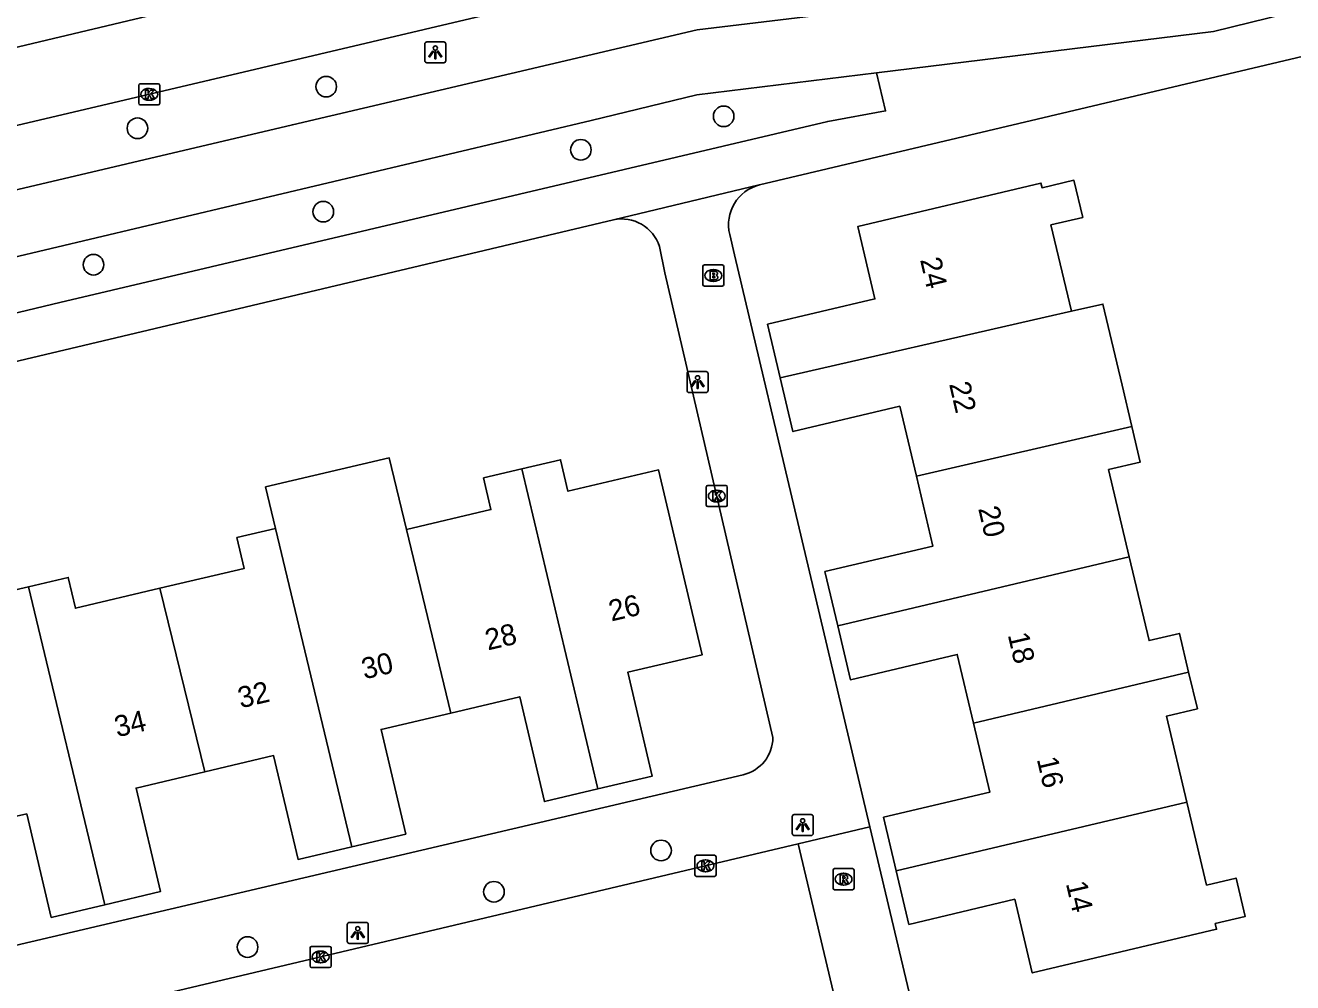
# Model space of a CAD drawing. Extents: x 158038 to 159242, y 380133 to 381214.
# Drawn here: x 158503.1 to 158563.3, y 380931.8 to 380977.3 of the extents above; entities that cross this region are included whole.
import ezdxf

# ---------------------------------------------------------------- set-up
doc = ezdxf.new("R2010")
doc.units = 0
for name, color, linetype in [('IMGEO_Boom', 7, 'Continuous'), ('IMGEO_Brandkraan', 7, 'Continuous'), ('IMGEO_Fietspad_open', 7, 'Continuous'), ('IMGEO_Kolk', 7, 'Continuous'), ('IMGEO_Lichtpunt', 7, 'Continuous'), ('IMGEO_Pand', 7, 'Continuous'), ('IMGEO_Pand_nummerreeks', 7, 'Continuous'), ('IMGEO_Rijbaan_lokaal_open', 7, 'Continuous'), ('IMGEO_Rijbaan_regionaal_gesloten', 7, 'Continuous'), ('IMGEO_Rioolput', 7, 'Continuous'), ('IMGEO_Voetpad_open', 7, 'Continuous')]:
    doc.layers.add(name, color=color, linetype=linetype)

msp = doc.modelspace()

# ---------------------------------------------------------------- linework, layer by layer
at = {"layer": 'IMGEO_Boom'}
for centre in [(158517.354, 380974.402), (158536.232, 380972.992), (158508.387, 380972.424), (158529.451, 380971.401), (158517.213, 380968.462), (158506.299, 380965.942), (158533.259, 380938.116), (158525.32, 380936.154), (158513.618, 380933.528)]:
    msp.add_circle(centre, 0.489, dxfattribs=at)
at = {"layer": 'IMGEO_Brandkraan'}
for p, q in [((158535.241, 380965.003), (158535.241, 380965.855)), ((158535.316, 380965.929), (158536.168, 380965.929)), ((158535.729, 380965.709), (158535.754, 380965.709)), ((158536.242, 380965.855), (158536.242, 380965.003)), ((158535.752, 380965.149), (158535.727, 380965.149)), ((158536.168, 380964.929), (158535.316, 380964.929))]:
    msp.add_line(p, q, dxfattribs=at)
for points in [[(158535.241, 380965.003), (158535.241, 380965.855)], [(158535.316, 380965.929), (158536.168, 380965.929)], [(158536.242, 380965.855), (158536.242, 380965.003)], [(158535.589, 380965.629), (158535.589, 380965.229), (158535.802, 380965.229)], [(158535.82, 380965.629), (158535.589, 380965.629)], [(158535.768, 380965.548), (158535.714, 380965.548), (158535.714, 380965.472)], [(158535.714, 380965.472), (158535.767, 380965.472)], [(158535.776, 380965.396), (158535.714, 380965.396), (158535.714, 380965.315)], [(158535.714, 380965.315), (158535.776, 380965.315)], [(158536.168, 380964.929), (158535.316, 380964.929)]]:
    msp.add_lwpolyline(points, dxfattribs=at)
for centre, radius, start, end in [((158535.318, 380965.853), 0.0765, 91.55205, 178.44795), ((158535.318, 380965.853), 0.0765, 91.55205, 178.44795), ((158536.166, 380965.853), 0.0765, 1.55205, 88.44795), ((158536.166, 380965.853), 0.0765, 1.55205, 88.44795), ((158535.769, 380965.51), 0.0379, 267.82845, 90.93552), ((158535.777, 380965.355), 0.0404, 269.87594, 90.50774), ((158535.808, 380965.48), 0.251, 268.66757, 293.53466), ((158535.824, 380965.484), 0.145, 59.4692, 91.53667), ((158535.849, 380965.531), 0.0922, 285.51372, 58.15012), ((158535.854, 380965.339), 0.105, 301.31148, 78.98903), ((158535.318, 380965.005), 0.0765, 181.55205, 268.44795), ((158535.318, 380965.005), 0.0765, 181.55205, 268.44795), ((158536.166, 380965.005), 0.0765, 271.55205, 358.44795), ((158536.166, 380965.005), 0.0765, 271.55205, 358.44795)]:
    msp.add_arc(centre, radius, start, end, dxfattribs=at)
for centre, major_axis, ratio, start_param, end_param in [((158535.728, 380965.429), (-0.387, 0.002), 0.722429, 4.712389, 7.853982), ((158535.753, 380965.429), (-0.39, 0.002), 0.717154, 1.570796, 4.712389)]:
    msp.add_ellipse(centre, major_axis=major_axis, ratio=ratio, start_param=start_param, end_param=end_param, dxfattribs=at)
at = {"layer": 'IMGEO_Fietspad_open'}
for points in [[(158543.487, 380975.057), (158559.5, 380977.024), (158569.881, 380979.588), (158585.768, 380983.41), (158590.087, 380984.449), (158613.803, 380989.844), (158626.388, 380992.815), (158628.561, 380993.352), (158629.543, 380993.657), (158646.352, 380999.546)], [(158421.479, 380950.398), (158427.193, 380951.747), (158453.778, 380958.024), (158500, 380968.887), (158515.75, 380972.588), (158534.976, 380977.093), (158542.093, 380977.956)], [(158543.487, 380975.057), (158534.95, 380974.009), (158529.941, 380972.799), (158500, 380965.696), (158452.232, 380954.381), (158411.121, 380944.673), (158374, 380935.945), (158368.915, 380934.535), (158365.009, 380933.393), (158364.501, 380933.162)]]:
    msp.add_lwpolyline(points, dxfattribs=at)
at = {"layer": 'IMGEO_Kolk'}
for p, q in [((158508.446, 380973.609), (158508.446, 380974.461)), ((158508.521, 380974.535), (158509.373, 380974.535)), ((158508.934, 380974.315), (158508.959, 380974.315)), ((158509.447, 380974.461), (158509.447, 380973.609)), ((158509.373, 380973.535), (158508.521, 380973.535)), ((158508.957, 380973.755), (158508.932, 380973.755)), ((158535.479, 380955.453), (158536.331, 380955.453)), ((158535.404, 380954.527), (158535.404, 380955.379)), ((158535.892, 380955.233), (158535.917, 380955.233)), ((158536.405, 380955.379), (158536.405, 380954.527)), ((158536.331, 380954.453), (158535.479, 380954.453)), ((158535.915, 380954.673), (158535.89, 380954.673)), ((158534.868, 380936.961), (158534.868, 380937.813)), ((158534.943, 380937.887), (158535.795, 380937.887)), ((158535.356, 380937.667), (158535.381, 380937.667)), ((158535.869, 380937.813), (158535.869, 380936.961)), ((158535.795, 380936.887), (158534.943, 380936.887)), ((158535.379, 380937.107), (158535.354, 380937.107)), ((158516.586, 380932.632), (158516.586, 380933.484)), ((158516.661, 380933.558), (158517.513, 380933.558)), ((158517.074, 380933.338), (158517.099, 380933.338)), ((158517.587, 380933.484), (158517.587, 380932.632)), ((158517.513, 380932.558), (158516.661, 380932.558)), ((158517.097, 380932.778), (158517.072, 380932.778))]:
    msp.add_line(p, q, dxfattribs=at)
for points in [[(158508.446, 380973.609), (158508.446, 380974.461)], [(158508.521, 380974.535), (158509.373, 380974.535)], [(158508.767, 380974.235), (158508.89, 380974.235), (158508.89, 380974.084), (158509.02, 380974.235), (158509.184, 380974.235), (158509.038, 380974.084), (158509.191, 380973.835), (158509.039, 380973.835), (158508.954, 380973.999), (158508.89, 380973.932), (158508.89, 380973.835), (158508.767, 380973.835), (158508.767, 380974.235)], [(158509.447, 380974.461), (158509.447, 380973.609)], [(158509.373, 380973.535), (158508.521, 380973.535)], [(158535.479, 380955.453), (158536.331, 380955.453)], [(158535.404, 380954.527), (158535.404, 380955.379)], [(158535.725, 380955.153), (158535.848, 380955.153), (158535.848, 380955.002), (158535.978, 380955.153), (158536.142, 380955.153), (158535.996, 380955.002), (158536.149, 380954.753), (158535.997, 380954.753), (158535.912, 380954.917), (158535.848, 380954.85), (158535.848, 380954.753), (158535.725, 380954.753), (158535.725, 380955.153)], [(158536.405, 380955.379), (158536.405, 380954.527)], [(158536.331, 380954.453), (158535.479, 380954.453)], [(158534.868, 380936.961), (158534.868, 380937.813)], [(158534.943, 380937.887), (158535.795, 380937.887)], [(158535.189, 380937.587), (158535.312, 380937.587), (158535.312, 380937.436), (158535.442, 380937.587), (158535.606, 380937.587), (158535.46, 380937.436), (158535.613, 380937.187), (158535.461, 380937.187), (158535.376, 380937.351), (158535.312, 380937.284), (158535.312, 380937.187), (158535.189, 380937.187), (158535.189, 380937.587)], [(158535.869, 380937.813), (158535.869, 380936.961)], [(158535.795, 380936.887), (158534.943, 380936.887)], [(158516.586, 380932.632), (158516.586, 380933.484)], [(158516.661, 380933.558), (158517.513, 380933.558)], [(158516.907, 380933.258), (158517.03, 380933.258), (158517.03, 380933.107), (158517.16, 380933.258), (158517.324, 380933.258), (158517.178, 380933.107), (158517.331, 380932.858), (158517.179, 380932.858), (158517.094, 380933.022), (158517.03, 380932.955), (158517.03, 380932.858), (158516.907, 380932.858), (158516.907, 380933.258)], [(158517.587, 380933.484), (158517.587, 380932.632)], [(158517.513, 380932.558), (158516.661, 380932.558)]]:
    msp.add_lwpolyline(points, dxfattribs=at)
for centre, start, end in [((158508.523, 380974.459), 91.55205, 178.44795), ((158508.523, 380974.459), 91.55205, 178.44795), ((158509.371, 380974.459), 1.55205, 88.44795), ((158509.371, 380974.459), 1.55205, 88.44795), ((158508.523, 380973.611), 181.55205, 268.44795), ((158508.523, 380973.611), 181.55205, 268.44795), ((158509.371, 380973.611), 271.55205, 358.44795), ((158509.371, 380973.611), 271.55205, 358.44795), ((158535.481, 380955.377), 91.55205, 178.44795), ((158535.481, 380955.377), 91.55205, 178.44795), ((158536.329, 380955.377), 1.55205, 88.44795), ((158536.329, 380955.377), 1.55205, 88.44795), ((158535.481, 380954.529), 181.55205, 268.44795), ((158535.481, 380954.529), 181.55205, 268.44795), ((158536.329, 380954.529), 271.55205, 358.44795), ((158536.329, 380954.529), 271.55205, 358.44795), ((158534.945, 380937.811), 91.55205, 178.44795), ((158534.945, 380937.811), 91.55205, 178.44795), ((158535.793, 380937.811), 1.55205, 88.44795), ((158535.793, 380937.811), 1.55205, 88.44795), ((158534.945, 380936.963), 181.55205, 268.44795), ((158534.945, 380936.963), 181.55205, 268.44795), ((158535.793, 380936.963), 271.55205, 358.44795), ((158535.793, 380936.963), 271.55205, 358.44795), ((158516.663, 380933.482), 91.55205, 178.44795), ((158516.663, 380933.482), 91.55205, 178.44795), ((158517.511, 380933.482), 1.55205, 88.44795), ((158517.511, 380933.482), 1.55205, 88.44795), ((158516.663, 380932.634), 181.55205, 268.44795), ((158516.663, 380932.634), 181.55205, 268.44795), ((158517.511, 380932.634), 271.55205, 358.44795), ((158517.511, 380932.634), 271.55205, 358.44795)]:
    msp.add_arc(centre, 0.0765, start, end, dxfattribs=at)
for centre, major_axis, ratio, start_param, end_param in [((158508.933, 380974.035), (-0.387, 0.002), 0.722429, 4.712389, 7.853982), ((158508.958, 380974.035), (-0.39, 0.002), 0.717154, 1.570796, 4.712389), ((158535.891, 380954.953), (-0.387, 0.002), 0.722429, 4.712389, 7.853982), ((158535.916, 380954.953), (-0.39, 0.002), 0.717154, 1.570796, 4.712389), ((158535.355, 380937.387), (-0.387, 0.002), 0.722429, 4.712389, 7.853982), ((158535.38, 380937.387), (-0.39, 0.002), 0.717154, 1.570796, 4.712389), ((158517.073, 380933.058), (-0.387, 0.002), 0.722429, 4.712389, 7.853982), ((158517.098, 380933.058), (-0.39, 0.002), 0.717154, 1.570796, 4.712389)]:
    msp.add_ellipse(centre, major_axis=major_axis, ratio=ratio, start_param=start_param, end_param=end_param, dxfattribs=at)
at = {"layer": 'IMGEO_Lichtpunt'}
for p, q in [((158522.94, 380976.53), (158522.132, 380976.53)), ((158522.94, 380976.53), (158522.132, 380976.53)), ((158522.038, 380976.435), (158522.038, 380975.628)), ((158522.038, 380976.435), (158522.038, 380975.628)), ((158523.034, 380975.628), (158523.034, 380976.435)), ((158523.034, 380975.628), (158523.034, 380976.435)), ((158522.132, 380975.534), (158522.94, 380975.534)), ((158522.132, 380975.534), (158522.94, 380975.534)), ((158535.396, 380960.868), (158534.588, 380960.868)), ((158535.396, 380960.868), (158534.588, 380960.868)), ((158534.494, 380960.773), (158534.494, 380959.966)), ((158534.494, 380960.773), (158534.494, 380959.966)), ((158535.49, 380959.966), (158535.49, 380960.773)), ((158535.49, 380959.966), (158535.49, 380960.773)), ((158534.588, 380959.872), (158535.396, 380959.872)), ((158534.588, 380959.872), (158535.396, 380959.872)), ((158540.39, 380939.824), (158539.582, 380939.824)), ((158540.39, 380939.824), (158539.582, 380939.824)), ((158539.488, 380939.729), (158539.488, 380938.922)), ((158539.488, 380939.729), (158539.488, 380938.922)), ((158540.484, 380938.922), (158540.484, 380939.729)), ((158540.484, 380938.922), (158540.484, 380939.729)), ((158539.582, 380938.828), (158540.39, 380938.828)), ((158539.582, 380938.828), (158540.39, 380938.828)), ((158518.355, 380934.601), (158518.355, 380933.794)), ((158518.355, 380934.601), (158518.355, 380933.794)), ((158519.257, 380934.696), (158518.449, 380934.696)), ((158519.257, 380934.696), (158518.449, 380934.696)), ((158519.351, 380933.794), (158519.351, 380934.601)), ((158519.351, 380933.794), (158519.351, 380934.601)), ((158518.449, 380933.7), (158519.257, 380933.7)), ((158518.449, 380933.7), (158519.257, 380933.7))]:
    msp.add_line(p, q, dxfattribs=at)
for points in [[(158522.412, 380976.099), (158522.451, 380976.071), (158522.263, 380975.809), (158522.225, 380975.836), (158522.412, 380976.099)], [(158522.514, 380976.051), (158522.561, 380976.051), (158522.561, 380975.729), (158522.514, 380975.729), (158522.514, 380976.051)], [(158522.624, 380976.071), (158522.662, 380976.098), (158522.849, 380975.836), (158522.81, 380975.808), (158522.624, 380976.071)], [(158534.868, 380960.437), (158534.907, 380960.409), (158534.719, 380960.147), (158534.681, 380960.174), (158534.868, 380960.437)], [(158534.97, 380960.389), (158535.017, 380960.389), (158535.017, 380960.067), (158534.97, 380960.067), (158534.97, 380960.389)], [(158535.08, 380960.409), (158535.118, 380960.436), (158535.305, 380960.174), (158535.266, 380960.146), (158535.08, 380960.409)], [(158539.862, 380939.393), (158539.901, 380939.365), (158539.713, 380939.103), (158539.675, 380939.13), (158539.862, 380939.393)], [(158539.964, 380939.345), (158540.011, 380939.345), (158540.011, 380939.023), (158539.964, 380939.023), (158539.964, 380939.345)], [(158540.074, 380939.365), (158540.112, 380939.392), (158540.299, 380939.13), (158540.26, 380939.102), (158540.074, 380939.365)], [(158518.729, 380934.265), (158518.768, 380934.237), (158518.58, 380933.975), (158518.542, 380934.002), (158518.729, 380934.265)], [(158518.831, 380934.217), (158518.878, 380934.217), (158518.878, 380933.895), (158518.831, 380933.895), (158518.831, 380934.217)], [(158518.941, 380934.237), (158518.979, 380934.264), (158519.166, 380934.002), (158519.127, 380933.974), (158518.941, 380934.237)]]:
    msp.add_lwpolyline(points, dxfattribs=at)
for centre in [(158522.537, 380976.233), (158534.993, 380960.571), (158539.987, 380939.527), (158518.854, 380934.399)]:
    msp.add_circle(centre, 0.0994, dxfattribs=at)
for centre, start, end in [((158522.132, 380976.435), 90, 180), ((158522.132, 380976.435), 90, 180), ((158522.94, 380976.435), 0, 90), ((158522.94, 380976.435), 0, 90), ((158522.132, 380975.628), 180, 270), ((158522.132, 380975.628), 180, 270), ((158522.94, 380975.628), 270, 0), ((158522.94, 380975.628), 270, 360), ((158534.588, 380960.773), 90, 180), ((158534.588, 380960.773), 90, 180), ((158535.396, 380960.773), 0, 90), ((158535.396, 380960.773), 0, 90), ((158534.588, 380959.966), 180, 270), ((158534.588, 380959.966), 180, 270), ((158535.396, 380959.966), 270, 0), ((158535.396, 380959.966), 270, 360), ((158539.582, 380939.729), 90, 180), ((158539.582, 380939.729), 90, 180), ((158540.39, 380939.729), 0, 90), ((158540.39, 380939.729), 0, 90), ((158539.582, 380938.922), 180, 270), ((158539.582, 380938.922), 180, 270), ((158540.39, 380938.922), 270, 0), ((158540.39, 380938.922), 270, 360), ((158518.449, 380934.601), 90, 180), ((158518.449, 380934.601), 90, 180), ((158519.257, 380934.601), 0, 90), ((158519.257, 380934.601), 0, 90), ((158518.449, 380933.794), 180, 270), ((158518.449, 380933.794), 180, 270), ((158519.257, 380933.794), 270, 0), ((158519.257, 380933.794), 270, 360)]:
    msp.add_arc(centre, 0.0946, start, end, dxfattribs=at)
at = {"layer": 'IMGEO_Pand'}
for points in [[(158538.92, 380960.569), (158538.318, 380963.114), (158543.413, 380964.32), (158542.599, 380967.757), (158551.305, 380969.818), (158551.357, 380969.598), (158552.868, 380969.956), (158553.286, 380968.189), (158551.777, 380967.832), (158552.748, 380963.729)], [(158552.748, 380963.729), (158554.246, 380964.071), (158555.158, 380960.216), (158555.622, 380958.256)], [(158538.92, 380960.569), (158551.505, 380963.445), (158552.748, 380963.729)], [(158545.384, 380955.892), (158544.596, 380959.22), (158539.524, 380958.019), (158538.92, 380960.569)], [(158545.384, 380955.892), (158555.622, 380958.256)], [(158555.622, 380958.256), (158556.021, 380956.569), (158554.515, 380956.212), (158555.495, 380952.073)], [(158514.946, 380953.412), (158514.473, 380955.386), (158520.344, 380956.766), (158521.16, 380953.363)], [(158530.262, 380941.042), (158532.837, 380941.65), (158531.675, 380946.58), (158535.211, 380947.414), (158533.14, 380956.195), (158528.838, 380955.181), (158528.485, 380956.676), (158526.65, 380956.243)], [(158526.65, 380956.243), (158524.825, 380955.813), (158525.179, 380954.31), (158521.16, 380953.363)], [(158530.262, 380941.042), (158526.65, 380956.243)], [(158541.649, 380948.788), (158541.04, 380951.362), (158546.169, 380952.576), (158545.384, 380955.892)], [(158509.455, 380950.569), (158513.456, 380951.513), (158513.11, 380952.979), (158514.946, 380953.412)], [(158518.567, 380938.292), (158514.946, 380953.412)], [(158521.16, 380953.363), (158523.265, 380944.645)], [(158555.495, 380952.073), (158541.649, 380948.788)], [(158555.495, 380952.073), (158556.439, 380948.084), (158557.884, 380948.426), (158558.319, 380946.592)], [(158503.217, 380950.644), (158501.429, 380950.222), (158501.771, 380948.772), (158500, 380948.351), (158497.562, 380947.771), (158499.628, 380939.072), (158500, 380939.16), (158503.13, 380939.851), (158504.289, 380934.938), (158506.842, 380935.54)], [(158509.455, 380950.569), (158505.443, 380949.623), (158505.098, 380951.087), (158503.217, 380950.644)], [(158503.217, 380950.644), (158506.842, 380935.54)], [(158511.59, 380941.853), (158509.455, 380950.569)], [(158548.104, 380944.158), (158547.33, 380947.43), (158542.255, 380946.228), (158541.649, 380948.788)], [(158548.104, 380944.158), (158558.319, 380946.592)], [(158558.319, 380946.592), (158558.732, 380944.847), (158557.27, 380944.501), (158558.237, 380940.416)], [(158523.265, 380944.645), (158526.544, 380945.418), (158527.717, 380940.442), (158530.262, 380941.042)], [(158523.265, 380944.645), (158519.957, 380943.865), (158521.129, 380938.896), (158518.567, 380938.292)], [(158544.429, 380937.145), (158543.826, 380939.692), (158548.878, 380940.888), (158548.104, 380944.158)], [(158518.567, 380938.292), (158516.019, 380937.691), (158514.856, 380942.623), (158511.59, 380941.853)], [(158506.842, 380935.54), (158509.481, 380936.162), (158508.32, 380941.082), (158511.59, 380941.853)], [(158558.237, 380940.416), (158559.17, 380936.472), (158560.569, 380936.803), (158561.001, 380934.979), (158559.583, 380934.644), (158559.647, 380934.377), (158550.887, 380932.303), (158550.06, 380935.797), (158545.029, 380934.607), (158544.429, 380937.145)], [(158544.429, 380937.145), (158558.237, 380940.416)]]:
    msp.add_lwpolyline(points, dxfattribs=at)
at = {"layer": 'IMGEO_Rijbaan_lokaal_open'}
for points in [[(158504.451, 380930.065), (158539.768, 380938.428)], [(158539.768, 380938.428), (158543.99, 380920.667), (158514.446, 380913.666), (158525.106, 380868.818)]]:
    msp.add_lwpolyline(points, dxfattribs=at)
at = {"layer": 'IMGEO_Rijbaan_regionaal_gesloten'}
for points in [[(158568.275, 380991.816), (158560.604, 380990.004), (158556.721, 380989.087), (158548.941, 380987.249), (158545.06, 380986.275), (158537.46, 380984.502), (158529.678, 380982.624), (158522.041, 380980.853), (158514.329, 380979.065), (158491.19, 380973.547), (158483.617, 380971.741), (158472.175, 380969.072), (158460.444, 380966.274), (158448.885, 380963.516), (158360.018, 380942.318)], [(158424.755, 380954.177), (158432.537, 380956.03), (158436.396, 380956.989), (158500, 380971.935), (158511.801, 380974.708), (158534.98, 380980.193)]]:
    msp.add_lwpolyline(points, dxfattribs=at)
at = {"layer": 'IMGEO_Rioolput'}
for p, q in [((158541.426, 380936.327), (158541.426, 380937.179)), ((158541.501, 380937.253), (158542.353, 380937.253)), ((158541.914, 380937.033), (158541.939, 380937.033)), ((158542.427, 380937.179), (158542.427, 380936.327)), ((158542.353, 380936.253), (158541.501, 380936.253)), ((158541.937, 380936.473), (158541.912, 380936.473))]:
    msp.add_line(p, q, dxfattribs=at)
for points in [[(158541.426, 380936.327), (158541.426, 380937.179)], [(158541.501, 380937.253), (158542.353, 380937.253)], [(158542.015, 380936.951), (158541.763, 380936.953), (158541.763, 380936.553)], [(158541.941, 380936.872), (158541.887, 380936.872), (158541.887, 380936.791)], [(158541.887, 380936.791), (158541.939, 380936.791)], [(158542.427, 380937.179), (158542.427, 380936.327)], [(158542.353, 380936.253), (158541.501, 380936.253)], [(158541.763, 380936.553), (158541.887, 380936.553), (158541.887, 380936.715), (158541.898, 380936.715)], [(158541.945, 380936.686), (158542.016, 380936.553), (158542.156, 380936.553), (158542.091, 380936.679)]]:
    msp.add_lwpolyline(points, dxfattribs=at)
for centre, radius, start, end in [((158541.503, 380937.177), 0.0765, 91.55205, 178.44795), ((158541.503, 380937.177), 0.0765, 91.55205, 178.44795), ((158541.923, 380936.98), 0.19, 274.7715, 282.96867), ((158541.947, 380936.776), 0.0964, 77.00612, 93.18647), ((158541.961, 380936.833), 0.0378, 276.66336, 79.67722), ((158542.014, 380936.841), 0.109, 350.36119, 89.41601), ((158542.012, 380936.841), 0.112, 277.58423, 350.98172), ((158542.351, 380937.177), 0.0765, 1.55205, 88.44795), ((158542.351, 380937.177), 0.0765, 1.55205, 88.44795), ((158541.503, 380936.329), 0.0765, 181.55205, 268.44795), ((158541.503, 380936.329), 0.0765, 181.55205, 268.44795), ((158541.897, 380936.662), 0.0533, 26.02933, 88.69889), ((158541.996, 380936.626), 0.108, 29.51342, 73.79051), ((158542.351, 380936.329), 0.0765, 271.55205, 358.44795), ((158542.351, 380936.329), 0.0765, 271.55205, 358.44795)]:
    msp.add_arc(centre, radius, start, end, dxfattribs=at)
for centre, major_axis, ratio, start_param, end_param in [((158541.913, 380936.753), (-0.387, 0.002), 0.722429, 4.712389, 7.853982), ((158541.938, 380936.753), (-0.39, 0.002), 0.717154, 1.570796, 4.712389)]:
    msp.add_ellipse(centre, major_axis=major_axis, ratio=ratio, start_param=start_param, end_param=end_param, dxfattribs=at)
at = {"layer": 'IMGEO_Voetpad_open'}
for points in [[(158567.252, 380976.671), (158537.933, 380969.735)], [(158364.97, 380931.086), (158401.56, 380939.73), (158451.051, 380951.403), (158500, 380963.025), (158504.694, 380964.14), (158541.178, 380972.748), (158543.921, 380973.246), (158543.487, 380975.057)], [(158537.933, 380969.735), (158537.917, 380969.733), (158530.996, 380968.075)], [(158530.996, 380968.075), (158500, 380960.729), (158494.125, 380959.337)], [(158536.519, 380967.38), (158536.749, 380966.407), (158543.181, 380939.237)], [(158533.184, 380966.813), (158533.439, 380965.552), (158538.569, 380943.481)], [(158537.151, 380941.714), (158500, 380933)], [(158543.181, 380939.237), (158539.768, 380938.428)], [(158543.181, 380939.237), (158546.669, 380924.5)]]:
    msp.add_lwpolyline(points, dxfattribs=at)
for centre, radius, start, end in [((158538.419, 380967.841), 1.955, 104.39416, 193.64256), ((158531.38, 380966.214), 1.901, 18.38288, 101.66593), ((158536.755, 380943.484), 1.814, 282.59901, 359.90759)]:
    msp.add_arc(centre, radius, start, end, dxfattribs=at)

# ---------------------------------------------------------------- texts
at = {"layer": 'IMGEO_Pand_nummerreeks'}
for s, rotation, p in [('24', 283.1549, (158545.556, 380966.181)), ('22', 283.1549, (158546.936, 380960.275)), ('20', 283.15762, (158548.318, 380954.361)), ('26', 13.1928, (158530.897, 380948.991)), ('28', 13.1928, (158525.031, 380947.616)), ('18', 283.15762, (158549.721, 380948.363)), ('30', 13.1928, (158519.163, 380946.24)), ('32', 13.1928, (158513.288, 380944.864)), ('34', 13.1928, (158507.423, 380943.488)), ('16', 283.15762, (158551.101, 380942.457)), ('14', 283.15762, (158552.482, 380936.548))]:
    msp.add_text(s, height=1, rotation=rotation, dxfattribs=at).set_placement(p)

doc.saveas('drawing.dxf')
